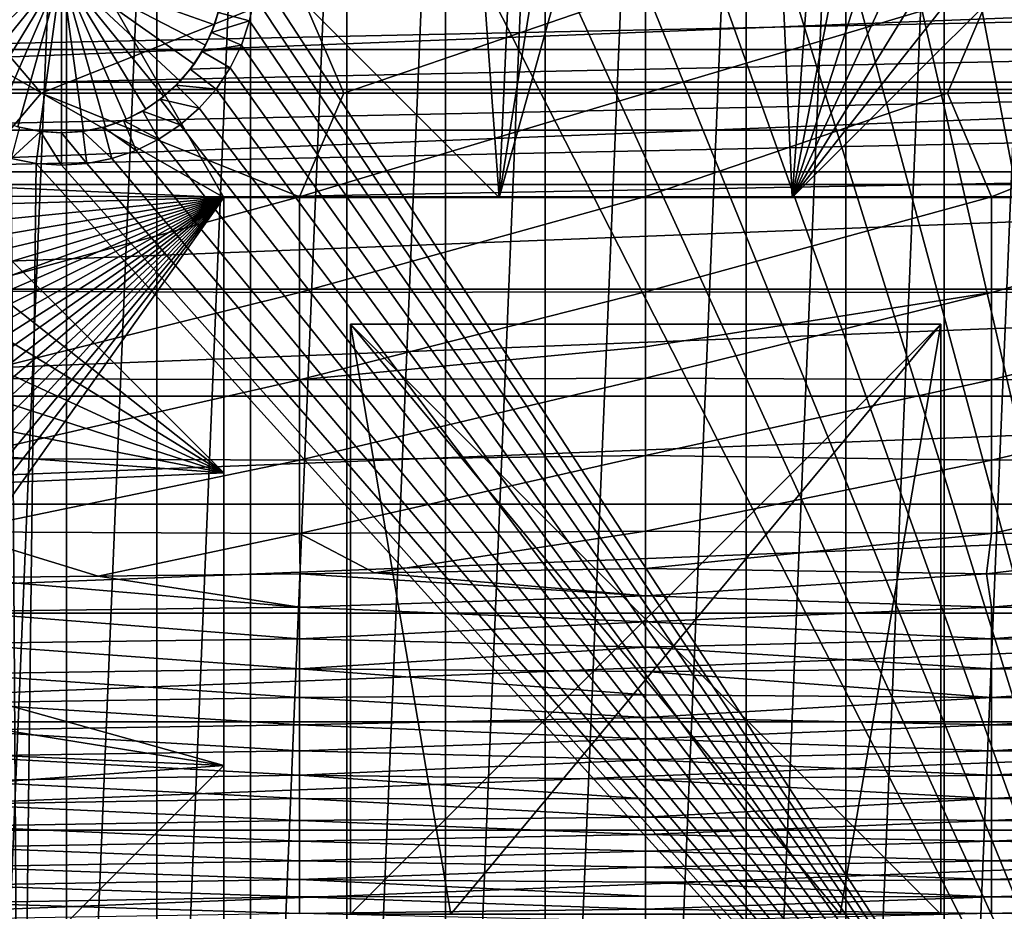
# Model space of a CAD drawing. Header units: metres. Extents: x -104 to 104, y -68 to 90.
# Tile 525 of 656: x -10 to 6, y 40 to 54. Entities that reach past the tile are written whole.
import ezdxf

# ---------------------------------------------------------------- set-up
doc = ezdxf.new("R2010")
doc.units = ezdxf.units.M
doc.layers.add('solid_FIT-BATH-153_SW0002', color=7, linetype='CONTINUOUS')

msp = doc.modelspace()

# ---------------------------------------------------------------- linework, layer by layer
at = {"layer": 'solid_FIT-BATH-153_SW0002'}
for points in [[(-2.257359, 50.785889, 69.796501), (-3.258736, 64.525162, 69.796501), (-1.635596, 64.720512, 69.796501)], [(-2.257359, 50.785889, 69.796501), (0, 64.785889, 69.796501), (1.635596, 64.720512, 69.796501)], [(-2.257359, 50.785889, 69.796501), (-1.635596, 64.720512, 69.796501), (0, 64.785889, 69.796501)], [(-2.257359, 50.785889, 69.796501), (1.635596, 64.720512, 69.796501), (2.257359, 50.785889, 69.796501)], [(2.257359, 50.785889, 69.796501), (1.635596, 64.720512, 69.796501), (3.258736, 64.525162, 69.796501)], [(-2.257359, 50.785889, 69.796501), (-12.21831, 60.746838, 69.796501), (-3.258736, 64.525162, 69.796501)], [(2.257359, 50.785889, 69.796501), (3.258736, 64.525162, 69.796501), (4.86164, 64.201035, 69.796501)], [(2.257359, 50.785889, 69.796501), (4.86164, 64.201035, 69.796501), (6.434303, 63.74995, 69.796501)], [(2.257359, 50.785889, 69.796501), (6.434303, 63.74995, 69.796501), (7.965962, 63.174828, 69.796501)], [(2.257359, 50.785889, 69.796501), (7.965962, 63.174828, 69.796501), (9.446235, 62.479736, 69.796501)], [(-1.54966, 62.971706, 37.479431), (-1.54966, 25.600069, 37.479431), (-3.085949, 25.791658, 37.479431)], [(-1.54966, 62.971706, 37.479431), (-3.085949, 25.791658, 37.479431), (-3.085949, 62.780117, 37.479431)], [(-1.54966, 25.600069, 37.479431), (0, 63.035889, 37.479431), (0, 25.535889, 37.479431)], [(-1.54966, 62.971706, 37.479431), (0, 63.035889, 37.479431), (-1.54966, 25.600069, 37.479431)], [(0, 25.535889, 37.479431), (0, 63.035889, 37.479431), (1.54966, 62.971706, 37.479431)], [(0, 25.535889, 37.479431), (1.54966, 62.971706, 37.479431), (1.54966, 25.600069, 37.479431)], [(1.54966, 25.600069, 37.479431), (1.54966, 62.971706, 37.479431), (3.085949, 62.780117, 37.479431)], [(-3.085949, 62.780117, 37.479431), (-3.085949, 25.791658, 37.479431), (-4.602447, 26.109547, 37.479431)], [(-3.085949, 62.780117, 37.479431), (-4.602447, 26.109547, 37.479431), (-4.602447, 62.462227, 37.479431)], [(1.54966, 25.600069, 37.479431), (3.085949, 62.780117, 37.479431), (3.085949, 25.791658, 37.479431)], [(3.085949, 25.791658, 37.479431), (3.085949, 62.780117, 37.479431), (4.602447, 62.462227, 37.479431)], [(-4.602447, 62.462227, 37.479431), (-4.602447, 26.109547, 37.479431), (-6.088531, 26.551981, 37.479431)], [(-4.602447, 62.462227, 37.479431), (-6.088531, 26.551981, 37.479431), (-6.088531, 62.019794, 37.479431)], [(2.257359, 50.785889, 69.796501), (9.446235, 62.479736, 69.796501), (10.866007, 61.669186, 69.796501)], [(3.085949, 25.791658, 37.479431), (4.602447, 62.462227, 37.479431), (4.602447, 26.109547, 37.479431)], [(4.602447, 26.109547, 37.479431), (4.602447, 62.462227, 37.479431), (6.088531, 62.019794, 37.479431)], [(-6.088531, 62.019794, 37.479431), (-6.088531, 26.551981, 37.479431), (-7.531875, 27.115261, 37.479431)], [(-6.088531, 62.019794, 37.479431), (-7.531875, 27.115261, 37.479431), (-7.531875, 61.456512, 37.479431)], [(4.602447, 26.109547, 37.479431), (6.088531, 62.019794, 37.479431), (6.088531, 26.551981, 37.479431)], [(2.257359, 50.785889, 69.796501), (10.866007, 61.669186, 69.796501), (12.21831, 60.746838, 69.796501)], [(-7.531875, 61.456512, 37.479431), (-7.531875, 27.115261, 37.479431), (-8.923593, 27.795582, 37.479431)], [(-7.531875, 61.456512, 37.479431), (-8.923593, 27.795582, 37.479431), (-8.923593, 60.776196, 37.479431)], [(-2.862983, 61.042995, -6.203498), (9.643651, 30.285889, -6.203498), (-1.43812, 61.224911, -6.203498)], [(-1.43812, 61.224911, -6.203498), (9.643651, 30.285889, -6.203498), (0, 61.285889, -6.203498)], [(0, 61.285889, -6.203498), (9.643651, 30.285889, -6.203498), (1.28216, 61.237415, -6.203498)], [(1.28216, 61.237415, -6.203498), (9.643651, 30.285889, -6.203498), (2.55339, 61.092987, -6.203498)], [(-4.268853, 60.741177, -6.203498), (9.643651, 30.285889, -6.203498), (-2.862983, 61.042995, -6.203498)], [(2.55339, 61.092987, -6.203498), (9.643651, 30.285889, -6.203498), (3.813032, 60.85273, -6.203498)], [(6.025814, 53.893448, -6.203498), (3.813032, 60.85273, -6.203498), (9.643651, 30.285889, -6.203498)], [(-6.5, 50.785889, 68.296501), (-16.460951, 56.5042, 68.296501), (-12.21831, 60.746838, 68.296501)], [(-2.257359, 50.785889, 69.796501), (-12.21831, 60.746838, 68.296501), (-12.21831, 60.746838, 69.796501)], [(-2.257359, 50.785889, 68.296501), (-12.21831, 60.746838, 68.296501), (-2.257359, 50.785889, 69.796501)], [(-6.5, 50.785889, 68.296501), (-12.21831, 60.746838, 68.296501), (-2.257359, 50.785889, 68.296501)], [(-8.923593, 60.776196, 37.479431), (-8.923593, 27.795582, 37.479431), (-10.255378, 28.589083, 37.479431)], [(-8.923593, 60.776196, 37.479431), (-10.255378, 28.589083, 37.479431), (-10.255378, 59.982693, 37.479431)], [(-5.645058, 60.321228, -6.203498), (9.643651, 30.285889, -6.203498), (-4.268853, 60.741177, -6.203498)], [(2.257359, 50.785889, 68.296501), (12.21831, 60.746838, 69.796501), (12.21831, 60.746838, 68.296501)], [(2.257359, 50.785889, 69.796501), (12.21831, 60.746838, 69.796501), (2.257359, 50.785889, 68.296501)], [(6.5, 50.785889, 68.296501), (2.257359, 50.785889, 68.296501), (12.21831, 60.746838, 68.296501)], [(-6, 54.285889, -6.203498), (9.643651, 30.285889, -6.203498), (-5.645058, 60.321228, -6.203498)], [(-6.5, 46.543247, 69.796501), (-17.383335, 55.151829, 69.796501), (-16.460951, 56.5042, 69.796501)], [(-6.5, 46.543247, 68.296501), (-16.460951, 56.5042, 69.796501), (-16.460951, 56.5042, 68.296501)], [(-6.5, 46.543247, 69.796501), (-16.460951, 56.5042, 69.796501), (-6.5, 46.543247, 68.296501)], [(-6.5, 50.785889, 68.296501), (-6.5, 46.543247, 68.296501), (-16.460951, 56.5042, 68.296501)], [(-6.5, 46.543247, 69.796501), (-18.193844, 53.732143, 69.796501), (-17.383335, 55.151829, 69.796501)], [(-9, 54.285889, -10.703499), (-11.447717, 53.777279, -10.484776), (-11.355669, 53.448734, -10.484776)], [(-9, 54.285889, -10.703499), (-11.355669, 53.448734, -10.484776), (-11.219744, 53.135784, -10.484776)], [(-9, 54.285889, -10.703499), (-11.219744, 53.135784, -10.484776), (-11.04247, 52.844254, -10.484776)], [(-9, 54.285889, -10.703499), (-11.04247, 52.844254, -10.484776), (-10.82715, 52.579571, -10.484776)], [(-9, 54.285889, -10.703499), (-10.82715, 52.579571, -10.484776), (-10.577791, 52.346668, -10.484776)], [(-9, 54.285889, -10.703499), (-10.577791, 52.346668, -10.484776), (-10.299036, 52.149887, -10.484776)], [(-9, 54.285889, -10.703499), (-10.299036, 52.149887, -10.484776), (-9.996077, 51.992893, -10.484776)], [(-9, 54.285889, -10.703499), (-9.996077, 51.992893, -10.484776), (-9.674552, 51.878613, -10.484776)], [(-9, 54.285889, -10.703499), (-9.674552, 51.878613, -10.484776), (-9.340452, 51.809177, -10.484776)], [(-9, 54.285889, -10.703499), (-9.340452, 51.809177, -10.484776), (-9, 51.785889, -10.484776)], [(-9, 54.285889, -10.703499), (-9, 51.785889, -10.484776), (-8.659548, 51.809177, -10.484776)], [(-9, 54.285889, -10.703499), (-8.659548, 51.809177, -10.484776), (-8.325448, 51.878613, -10.484776)], [(-9, 54.285889, -10.703499), (-8.325448, 51.878613, -10.484776), (-8.003923, 51.992893, -10.484776)], [(-9, 54.285889, -10.703499), (-8.003923, 51.992893, -10.484776), (-7.700963, 52.149887, -10.484776)], [(-9, 54.285889, -10.703499), (-7.700963, 52.149887, -10.484776), (-7.422209, 52.346668, -10.484776)], [(-9, 54.285889, -10.703499), (-7.422209, 52.346668, -10.484776), (-7.17285, 52.579571, -10.484776)], [(-9, 54.285889, -10.703499), (-7.17285, 52.579571, -10.484776), (-6.95753, 52.844254, -10.484776)], [(-9, 54.285889, -10.703499), (-6.95753, 52.844254, -10.484776), (-6.780257, 53.135784, -10.484776)], [(-9, 54.285889, -10.703499), (-6.780257, 53.135784, -10.484776), (-6.644331, 53.448734, -10.484776)], [(-9, 54.285889, -10.703499), (-6.644331, 53.448734, -10.484776), (-6.552284, 53.777279, -10.484776)], [(-6, 54.285889, -6.203498), (-6.025815, 53.89344, -6.203498), (9.643651, 30.285889, -6.203498)], [(-19.788519, 52.563187, 72.796501), (19.080275, 54.08606, 72.796501), (-19.080257, 54.086094, 72.796501)], [(-19.788519, 52.563187, 72.796501), (19.788528, 52.563168, 72.796501), (19.080275, 54.08606, 72.796501)], [(-9.312998, 52.393456, -22.425167), (-13.984926, 52.393456, -22.390419), (-10.665338, 53.981514, -22.416956)], [(-9.312998, 52.393456, -22.425167), (-10.665338, 53.981514, -22.416956), (-5.332669, 53.991154, -22.444254)], [(-4.651355, 52.393456, -22.445992), (-9.312998, 52.393456, -22.425167), (-5.332669, 53.991154, -22.444254)], [(-6.585186, 53.63884, -6.703498), (-6.102284, 53.509499, -6.203498), (-6.025815, 53.89344, -6.203498)], [(-6.025815, 53.89344, -6.203498), (-6.102284, 53.509499, -6.203498), (9.643651, 30.285889, -6.203498)], [(-4.651355, 52.393456, -22.445992), (-5.332669, 53.991154, -22.444254), (0, 53.992424, -22.453373)], [(0, 52.393456, -22.452927), (-4.651355, 52.393456, -22.445992), (0, 53.992424, -22.453373)], [(5.33267, 53.991154, -22.444254), (0, 52.393456, -22.452927), (0, 53.992424, -22.453373)], [(5.33267, 53.991154, -22.444254), (4.651358, 52.393456, -22.445993), (0, 52.393456, -22.452927)], [(5.33267, 53.991154, -22.444254), (9.313002, 52.393456, -22.425169), (4.651358, 52.393456, -22.445993)], [(5.33267, 53.991154, -22.444254), (10.66534, 53.981514, -22.416956), (9.313002, 52.393456, -22.425169)], [(-6.5, 46.543247, 69.796501), (-18.888876, 52.252007, 69.796501), (-18.193844, 53.732143, 69.796501)], [(-6.552284, 53.777279, -10.484776), (-6.644331, 53.448734, -10.484776), (-6.585186, 53.63884, -6.703498)], [(13.877343, 53.665737, 50.796501), (-13.877354, 53.665722, 50.796501), (-14.262958, 53.06813, 50.796501)], [(14.262948, 53.06815, 50.796501), (13.877343, 53.665737, 50.796501), (-14.262958, 53.06813, 50.796501)], [(-6.585186, 53.63884, -6.703498), (-6.690301, 53.329178, -6.703498), (-6.102284, 53.509499, -6.203498)], [(-6.644331, 53.448734, -10.484776), (-6.690301, 53.329178, -6.703498), (-6.585186, 53.63884, -6.703498)], [(-6.644331, 53.448734, -10.484776), (-6.780257, 53.135784, -10.484776), (-6.690301, 53.329178, -6.703498)], [(-6.690301, 53.329178, -6.703498), (-6.228316, 53.137989, -6.203498), (-6.102284, 53.509499, -6.203498)], [(-6.102284, 53.509499, -6.203498), (-6.228316, 53.137989, -6.203498), (9.643651, 30.285889, -6.203498)], [(-6.690301, 53.329178, -6.703498), (-6.834937, 53.035889, -6.703498), (-6.228316, 53.137989, -6.203498)], [(-6.780257, 53.135784, -10.484776), (-6.834937, 53.035889, -6.703498), (-6.690301, 53.329178, -6.703498)], [(-6.780257, 53.135784, -10.484776), (-6.95753, 52.844254, -10.484776), (-6.834937, 53.035889, -6.703498)], [(-6.834937, 53.035889, -6.703498), (-6.40215, 52.785545, -6.203498), (-6.228316, 53.137989, -6.203498)], [(-6.228316, 53.137989, -6.203498), (-6.40215, 52.785545, -6.203498), (9.643651, 30.285889, -6.203498)], [(14.262948, 53.06815, 50.796501), (-14.262958, 53.06813, 50.796501), (-14.623185, 52.454342, 50.796501)], [(14.623175, 52.454361, 50.796501), (14.262948, 53.06815, 50.796501), (-14.623185, 52.454342, 50.796501)], [(-6.834937, 53.035889, -6.703498), (-7.016617, 52.763985, -6.703498), (-6.40215, 52.785545, -6.203498)], [(-6.95753, 52.844254, -10.484776), (-7.016617, 52.763985, -6.703498), (-6.834937, 53.035889, -6.703498)], [(-6.95753, 52.844254, -10.484776), (-7.17285, 52.579571, -10.484776), (-7.016617, 52.763985, -6.703498)], [(-7.016617, 52.763985, -6.703498), (-7.232233, 52.51812, -6.703498), (-6.620113, 52.459511, -6.203498)], [(-7.17285, 52.579571, -10.484776), (-7.232233, 52.51812, -6.703498), (-7.016617, 52.763985, -6.703498)], [(-7.016617, 52.763985, -6.703498), (-6.620113, 52.459511, -6.203498), (-6.40215, 52.785545, -6.203498)], [(-6.40215, 52.785545, -6.203498), (-6.620113, 52.459511, -6.203498), (9.643651, 30.285889, -6.203498)], [(-20.37569, 50.989109, 72.796501), (19.788528, 52.563168, 72.796501), (-19.788519, 52.563187, 72.796501)], [(-20.37569, 50.989109, 72.796501), (20.375694, 50.989101, 72.796501), (19.788528, 52.563168, 72.796501)], [(-7.232233, 52.51812, -6.703498), (-7.478096, 52.302505, -6.703498), (-6.878578, 52.164734, -6.203498)], [(-7.422209, 52.346668, -10.484776), (-7.478096, 52.302505, -6.703498), (-7.232233, 52.51812, -6.703498)], [(-7.17285, 52.579571, -10.484776), (-7.422209, 52.346668, -10.484776), (-7.232233, 52.51812, -6.703498)], [(-7.232233, 52.51812, -6.703498), (-6.878578, 52.164734, -6.203498), (-6.620113, 52.459511, -6.203498)], [(14.623175, 52.454361, 50.796501), (-14.623185, 52.454342, 50.796501), (-14.956303, 51.827168, 50.796501)], [(14.956291, 51.82719, 50.796501), (14.623175, 52.454361, 50.796501), (-14.956303, 51.827168, 50.796501)], [(-10.665391, 50.805424, -22.416958), (-13.984926, 52.393456, -22.390419), (-9.312998, 52.393456, -22.425167)], [(-5.332698, 50.795784, -22.444256), (-10.665391, 50.805424, -22.416958), (-9.312998, 52.393456, -22.425167)], [(-5.332698, 50.795784, -22.444256), (-9.312998, 52.393456, -22.425167), (-4.651355, 52.393456, -22.445992)], [(-6.620113, 52.459511, -6.203498), (-6.878578, 52.164734, -6.203498), (9.643651, 30.285889, -6.203498)], [(-5.332698, 50.795784, -22.444256), (-4.651355, 52.393456, -22.445992), (0, 52.393456, -22.452927)], [(0, 50.803585, -22.453371), (-5.332698, 50.795784, -22.444256), (0, 52.393456, -22.452927)], [(4.651358, 52.393456, -22.445993), (0, 50.803585, -22.453371), (0, 52.393456, -22.452927)], [(4.651358, 52.393456, -22.445993), (5.332699, 50.795784, -22.444256), (0, 50.803585, -22.453371)], [(4.651358, 52.393456, -22.445993), (9.313002, 52.393456, -22.425169), (5.332699, 50.795784, -22.444256)], [(9.313002, 52.393456, -22.425169), (10.665392, 50.805424, -22.416958), (5.332699, 50.795784, -22.444256)], [(-6.5, 46.543247, 69.796501), (-19.463993, 50.720406, 69.796501), (-18.888876, 52.252007, 69.796501)], [(-7.478096, 52.302505, -6.703498), (-7.75, 52.120823, -6.703498), (-7.173885, 51.905701, -6.203498)], [(-7.700963, 52.149887, -10.484776), (-7.75, 52.120823, -6.703498), (-7.478096, 52.302505, -6.703498)], [(-7.422209, 52.346668, -10.484776), (-7.700963, 52.149887, -10.484776), (-7.478096, 52.302505, -6.703498)], [(-7.478096, 52.302505, -6.703498), (-7.173885, 51.905701, -6.203498), (-6.878578, 52.164734, -6.203498)], [(-7.75, 52.120823, -6.703498), (-8.043291, 51.976189, -6.703498), (-7.500308, 51.68771, -6.203498)], [(-8.003923, 51.992893, -10.484776), (-8.043291, 51.976189, -6.703498), (-7.75, 52.120823, -6.703498)], [(-7.700963, 52.149887, -10.484776), (-8.003923, 51.992893, -10.484776), (-7.75, 52.120823, -6.703498)], [(-7.75, 52.120823, -6.703498), (-7.500308, 51.68771, -6.203498), (-7.173885, 51.905701, -6.203498)], [(-6.878578, 52.164734, -6.203498), (-7.173885, 51.905701, -6.203498), (9.643651, 30.285889, -6.203498)], [(-8.043291, 51.976189, -6.703498), (-8.352952, 51.871075, -6.703498), (-7.851867, 51.514362, -6.203498)], [(-8.325448, 51.878613, -10.484776), (-8.352952, 51.871075, -6.703498), (-8.043291, 51.976189, -6.703498)], [(-8.003923, 51.992893, -10.484776), (-8.325448, 51.878613, -10.484776), (-8.043291, 51.976189, -6.703498)], [(-8.043291, 51.976189, -6.703498), (-7.851867, 51.514362, -6.203498), (-7.500308, 51.68771, -6.203498)], [(-7.173885, 51.905701, -6.203498), (-7.500308, 51.68771, -6.203498), (9.643651, 30.285889, -6.203498)], [(14.956291, 51.82719, 50.796501), (-14.956303, 51.827168, 50.796501), (-15.26298, 51.185249, 50.796501)], [(15.262969, 51.185272, 50.796501), (14.956291, 51.82719, 50.796501), (-15.26298, 51.185249, 50.796501)], [(-9.326316, 51.807278, -6.703498), (-9.647048, 51.871075, -6.703498), (-9.776611, 51.388161, -6.203498)], [(-9.326316, 51.807278, -6.703498), (-9.776611, 51.388161, -6.203498), (-9.391253, 51.311546, -6.203498)], [(-9.340452, 51.809177, -10.484776), (-9.674552, 51.878613, -10.484776), (-9.647048, 51.871075, -6.703498)], [(-9.340452, 51.809177, -10.484776), (-9.647048, 51.871075, -6.703498), (-9.326316, 51.807278, -6.703498)], [(-9.326316, 51.807278, -6.703498), (-9.391253, 51.311546, -6.203498), (-9.000002, 51.285969, -6.203498)], [(-9.340452, 51.809177, -10.484776), (-9.326316, 51.807278, -6.703498), (-9, 51.785889, -6.703498)], [(-9, 51.785889, -10.484776), (-9.340452, 51.809177, -10.484776), (-9, 51.785889, -6.703498)], [(-9, 51.785889, -6.703498), (-9.326316, 51.807278, -6.703498), (-9.000002, 51.285969, -6.203498)], [(-9, 51.785889, -6.703498), (-9.000002, 51.285969, -6.203498), (-8.608751, 51.311546, -6.203498)], [(-8.659548, 51.809177, -10.484776), (-9, 51.785889, -10.484776), (-8.673684, 51.807278, -6.703498)], [(-8.673684, 51.807278, -6.703498), (-9, 51.785889, -6.703498), (-8.608751, 51.311546, -6.203498)], [(-9, 51.785889, -10.484776), (-9, 51.785889, -6.703498), (-8.673684, 51.807278, -6.703498)], [(-8.352952, 51.871075, -6.703498), (-8.673684, 51.807278, -6.703498), (-8.223395, 51.388157, -6.203498)], [(-8.659548, 51.809177, -10.484776), (-8.673684, 51.807278, -6.703498), (-8.352952, 51.871075, -6.703498)], [(-8.673684, 51.807278, -6.703498), (-8.608751, 51.311546, -6.203498), (-8.223395, 51.388157, -6.203498)], [(-8.325448, 51.878613, -10.484776), (-8.659548, 51.809177, -10.484776), (-8.352952, 51.871075, -6.703498)], [(-8.352952, 51.871075, -6.703498), (-8.223395, 51.388157, -6.203498), (-7.851867, 51.514362, -6.203498)], [(-10.499705, 51.687717, -6.203498), (-10.793385, 31.151903, -6.203498), (-9.643651, 30.285889, -6.203498)], [(-10.148143, 51.514366, -6.203498), (-10.499705, 51.687717, -6.203498), (-9.643651, 30.285889, -6.203498)], [(-7.500308, 51.68771, -6.203498), (-7.851867, 51.514362, -6.203498), (9.643651, 30.285889, -6.203498)], [(-9.776611, 51.388161, -6.203498), (-10.148143, 51.514366, -6.203498), (-9.643651, 30.285889, -6.203498)], [(-7.851867, 51.514362, -6.203498), (-8.223395, 51.388157, -6.203498), (9.643651, 30.285889, -6.203498)], [(-9.391253, 51.311546, -6.203498), (-9.776611, 51.388161, -6.203498), (-9.643651, 30.285889, -6.203498)], [(-9.391253, 51.311546, -6.203498), (-9.643651, 30.285889, -6.203498), (9.643651, 30.285889, -6.203498)], [(-9.000002, 51.285969, -6.203498), (-9.391253, 51.311546, -6.203498), (9.643651, 30.285889, -6.203498)], [(-8.608751, 51.311546, -6.203498), (-9.000002, 51.285969, -6.203498), (9.643651, 30.285889, -6.203498)], [(-8.223395, 51.388157, -6.203498), (-8.608751, 51.311546, -6.203498), (9.643651, 30.285889, -6.203498)], [(-6.5, 50.785889, 50.796501), (-15.26298, 51.185249, 50.796501), (-15.542272, 50.530842, 50.796501)], [(-6.5, 50.785889, 50.796501), (15.262969, 51.185272, 50.796501), (-15.26298, 51.185249, 50.796501)], [(-6.5, 50.785889, 50.796501), (6.5, 50.785889, 50.796501), (15.262969, 51.185272, 50.796501)], [(-20.838043, 49.372837, 72.796501), (20.375694, 50.989101, 72.796501), (-20.37569, 50.989109, 72.796501)], [(-20.838043, 49.372837, 72.796501), (20.838045, 49.372837, 72.796501), (20.375694, 50.989101, 72.796501)], [(-6.5, 46.543247, 69.796501), (-19.915155, 49.147484, 69.796501), (-19.463993, 50.720406, 69.796501)], [(-6.5, 50.785889, 50.796501), (-16.734707, 44.9986, 50.796501), (-16.749968, 44.285889, 50.796501)], [(-6.5, 50.785889, 50.796501), (-16.749968, 44.285889, 50.796501), (-16.734707, 43.573174, 50.796501)], [(-6.5, 50.785889, 50.796501), (-16.689507, 45.707691, 50.796501), (-16.734707, 44.9986, 50.796501)], [(-6.5, 50.785889, 50.796501), (-16.734707, 43.573174, 50.796501), (-16.689507, 42.864082, 50.796501)], [(-6.5, 50.785889, 50.796501), (-16.614359, 46.4132, 50.796501), (-16.689507, 45.707691, 50.796501)], [(-6.5, 50.785889, 50.796501), (-16.689507, 42.864082, 50.796501), (-16.614359, 42.158569, 50.796501)], [(-6.5, 50.785889, 50.796501), (-16.509024, 47.11644, 50.796501), (-16.614359, 46.4132, 50.796501)], [(-6.5, 50.785889, 50.796501), (-16.614359, 42.158569, 50.796501), (-16.509022, 41.45533, 50.796501)], [(-6.5, 50.785889, 50.796501), (-16.373892, 47.815277, 50.796501), (-16.509024, 47.11644, 50.796501)], [(-6.5, 50.785889, 50.796501), (-16.509022, 41.45533, 50.796501), (-16.37389, 40.756489, 50.796501)], [(-6.5, 50.785889, 50.796501), (-16.209587, 48.506241, 50.796501), (-16.373892, 47.815277, 50.796501)], [(-6.5, 50.785889, 50.796501), (-16.37389, 40.756489, 50.796501), (-16.209583, 40.065521, 50.796501)], [(-6.5, 50.785889, 50.796501), (-16.015722, 49.190624, 50.796501), (-16.209587, 48.506241, 50.796501)], [(-6.5, 50.785889, 50.796501), (-16.209583, 40.065521, 50.796501), (-16.015715, 39.38113, 50.796501)], [(-6.5, 50.785889, 50.796501), (-15.792992, 49.866467, 50.796501), (-16.015722, 49.190624, 50.796501)], [(-6.5, 50.785889, 50.796501), (-16.015715, 39.38113, 50.796501), (-15.792983, 38.705284, 50.796501)], [(-6.5, 50.785889, 50.796501), (-15.542272, 50.530842, 50.796501), (-15.792992, 49.866467, 50.796501)], [(-6.5, 50.785889, 50.796501), (-15.792983, 38.705284, 50.796501), (-15.542261, 38.040905, 50.796501)], [(-6.5, 37.785889, 50.796501), (-6.5, 50.785889, 50.796501), (-15.542261, 38.040905, 50.796501)], [(-10.665391, 49.341537, -22.417046), (-10.665391, 50.805424, -22.416958), (-5.332698, 50.795784, -22.444256)], [(-10.665391, 49.341537, -22.417046), (-5.332698, 50.795784, -22.444256), (-5.332698, 49.324795, -22.444441)], [(-6.5, 50.785889, 68.296501), (6.5, 50.785889, 50.796501), (-6.5, 50.785889, 50.796501)], [(-6.5, 50.785889, 68.296501), (-2.257359, 50.785889, 68.296501), (6.5, 50.785889, 50.796501)], [(-6.5, 37.785889, 68.296501), (-6.5, 50.785889, 50.796501), (-6.5, 37.785889, 50.796501)], [(-6.5, 50.785889, 68.296501), (-6.5, 50.785889, 50.796501), (-6.5, 46.543247, 68.296501)], [(-6.5, 42.02853, 68.296501), (-6.5, 46.543247, 68.296501), (-6.5, 50.785889, 50.796501)], [(-6.5, 42.02853, 68.296501), (-6.5, 50.785889, 50.796501), (-6.5, 37.785889, 68.296501)], [(-5.332698, 49.324795, -22.444441), (-5.332698, 50.795784, -22.444256), (0, 50.803585, -22.453371)], [(-5.332698, 49.324795, -22.444441), (0, 50.803585, -22.453371), (0, 49.331928, -22.453596)], [(-2.257359, 50.785889, 68.296501), (2.257359, 50.785889, 68.296501), (6.5, 50.785889, 50.796501)], [(-2.257359, 50.785889, 69.796501), (2.257359, 50.785889, 69.796501), (2.257359, 50.785889, 68.296501)], [(-2.257359, 50.785889, 68.296501), (-2.257359, 50.785889, 69.796501), (2.257359, 50.785889, 68.296501)], [(5.332699, 50.795784, -22.444256), (0, 49.331928, -22.453596), (0, 50.803585, -22.453371)], [(5.332699, 50.795784, -22.444256), (5.332699, 49.324795, -22.444441), (0, 49.331928, -22.453596)], [(6.5, 50.785889, 68.296501), (6.5, 50.785889, 50.796501), (2.257359, 50.785889, 68.296501)], [(10.665392, 50.805424, -22.416958), (10.665392, 49.341537, -22.417046), (5.332699, 49.324795, -22.444441)], [(5.332699, 50.795784, -22.444256), (10.665392, 50.805424, -22.416958), (5.332699, 49.324795, -22.444441)], [(-21.17215, 47.726681, 72.796501), (21.17215, 47.726681, 72.796501), (20.838045, 49.372837, 72.796501)], [(-21.17215, 47.726681, 72.796501), (20.838045, 49.372837, 72.796501), (-20.838043, 49.372837, 72.796501)], [(-10.665391, 49.341537, -22.417046), (-5.332698, 49.324795, -22.444441), (-10.665391, 47.996498, -22.415031)], [(-5.332698, 49.324795, -22.444441), (-5.332698, 47.974838, -22.442659), (-10.665391, 47.996498, -22.415031)], [(0, 49.331928, -22.453596), (0, 48.484184, -22.452896), (-5.332698, 47.974838, -22.442659)], [(-5.332698, 49.324795, -22.444441), (0, 49.331928, -22.453596), (-5.332698, 47.974838, -22.442659)], [(5.332699, 49.324795, -22.444441), (0, 48.484184, -22.452896), (0, 49.331928, -22.453596)], [(5.332699, 49.324795, -22.444441), (0, 48.002068, -22.451977), (0, 48.484184, -22.452896)], [(5.332699, 49.324795, -22.444441), (5.332699, 47.974838, -22.442659), (0, 48.002068, -22.451977)], [(10.665392, 49.341537, -22.417046), (10.665392, 47.996498, -22.415031), (5.332699, 47.974838, -22.442659)], [(5.332699, 49.324795, -22.444441), (10.665392, 49.341537, -22.417046), (5.332699, 47.974838, -22.442659)], [(-6.5, 46.543247, 69.796501), (-20.239317, 47.544315, 69.796501), (-19.915155, 49.147484, 69.796501)], [(4.55, 48.835888, 50.796501), (-4.55, 39.735889, 50.796501), (-3, 39.735889, 50.796501)], [(-4.55, 48.835888, 69.796501), (-4.55, 39.735889, 69.796501), (-4.55, 39.735889, 50.796501)], [(-4.55, 48.835888, 50.796501), (-4.55, 48.835888, 69.796501), (-4.55, 39.735889, 50.796501)], [(-4.55, 48.835888, 50.796501), (-4.55, 39.735889, 50.796501), (4.55, 48.835888, 50.796501)], [(-4.55, 48.835888, 69.796501), (-3, 39.735889, 69.796501), (-4.55, 39.735889, 69.796501)], [(-4.55, 48.835888, 69.796501), (3, 39.735889, 69.796501), (-3, 39.735889, 69.796501)], [(-4.55, 48.835888, 69.796501), (4.55, 39.735889, 69.796501), (3, 39.735889, 69.796501)], [(-4.55, 48.835888, 69.796501), (4.55, 48.835888, 69.796501), (4.55, 39.735889, 69.796501)], [(-4.55, 48.835888, 50.796501), (4.55, 48.835888, 69.796501), (-4.55, 48.835888, 69.796501)], [(-4.55, 48.835888, 50.796501), (4.55, 48.835888, 50.796501), (4.55, 48.835888, 69.796501)], [(4.55, 48.835888, 50.796501), (-3, 39.735889, 50.796501), (3, 39.735889, 50.796501)], [(4.55, 39.735889, 50.796501), (4.55, 48.835888, 50.796501), (3, 39.735889, 50.796501)], [(4.55, 48.835888, 50.796501), (4.55, 39.735889, 69.796501), (4.55, 48.835888, 69.796501)], [(4.55, 39.735889, 50.796501), (4.55, 39.735889, 69.796501), (4.55, 48.835888, 50.796501)], [(0, 48.484184, -22.452896), (0, 48.002068, -22.451977), (-5.332698, 47.974838, -22.442659)], [(-10.665391, 47.996498, -22.415031), (-5.332698, 47.974838, -22.442659), (-10.665391, 46.763351, -22.409149)], [(-5.332698, 47.974838, -22.442659), (-5.332698, 46.738613, -22.437204), (-10.665391, 46.763351, -22.409149)], [(0, 48.002068, -22.451977), (0, 46.809242, -22.447086), (-5.332698, 46.738613, -22.437204)], [(-5.332698, 47.974838, -22.442659), (0, 48.002068, -22.451977), (-5.332698, 46.738613, -22.437204)], [(5.332699, 47.974838, -22.442659), (0, 46.809242, -22.447086), (0, 48.002068, -22.451977)], [(5.332699, 47.974838, -22.442659), (5.332699, 46.738613, -22.437204), (0, 46.809242, -22.447086)], [(10.665392, 47.996498, -22.415031), (10.665392, 46.763351, -22.409149), (5.332699, 46.738613, -22.437204)], [(5.332699, 47.974838, -22.442659), (10.665392, 47.996498, -22.415031), (5.332699, 46.738613, -22.437204)], [(-21.37652, 46.059444, 72.796501), (21.37652, 46.059441, 72.796501), (21.17215, 47.726681, 72.796501)], [(-21.37652, 46.059444, 72.796501), (21.17215, 47.726681, 72.796501), (-21.17215, 47.726681, 72.796501)], [(-6.5, 46.543247, 69.796501), (-20.43469, 45.920563, 69.796501), (-20.239317, 47.544315, 69.796501)], [(-10.665391, 46.763351, -22.409149), (-5.332698, 46.738613, -22.437204), (-10.665391, 45.635166, -22.397551)], [(-5.332698, 46.738613, -22.437204), (-5.332698, 45.608837, -22.426287), (-10.665391, 45.635166, -22.397551)], [(0, 46.809242, -22.447086), (0, 45.641308, -22.436447), (-5.332698, 45.608837, -22.426287)], [(-5.332698, 46.738613, -22.437204), (0, 46.809242, -22.447086), (-5.332698, 45.608837, -22.426287)], [(5.332699, 46.738613, -22.437204), (0, 45.641308, -22.436447), (0, 46.809242, -22.447086)], [(5.332699, 46.738613, -22.437204), (5.332699, 45.608837, -22.426287), (0, 45.641308, -22.436447)], [(10.665392, 46.763351, -22.409149), (10.665392, 45.635166, -22.397551), (5.332699, 45.608837, -22.426287)], [(5.332699, 46.738613, -22.437204), (10.665392, 46.763351, -22.409149), (5.332699, 45.608837, -22.426287)], [(-6.5, 46.543247, 69.796501), (-6.5, 42.02853, 69.796501), (-20.43469, 45.920563, 69.796501)], [(-6.5, 42.02853, 69.796501), (-6.5, 46.543247, 68.296501), (-6.5, 42.02853, 68.296501)], [(-6.5, 46.543247, 69.796501), (-6.5, 46.543247, 68.296501), (-6.5, 42.02853, 69.796501)], [(-21.449781, 44.379948, 72.796501), (21.37652, 46.059441, 72.796501), (-21.37652, 46.059444, 72.796501)], [(-21.449781, 44.379948, 72.796501), (21.449781, 44.37994, 72.796501), (21.37652, 46.059441, 72.796501)], [(-6.5, 42.02853, 69.796501), (-20.5, 44.285889, 69.796501), (-20.43469, 45.920563, 69.796501)], [(-10.665391, 45.635166, -22.397551), (-8.433723, 44.946686, -22.400126), (-10.661772, 44.921768, -22.384672)], [(-10.665391, 45.635166, -22.397551), (-5.332698, 45.608837, -22.426287), (-8.433723, 44.946686, -22.400126)], [(-5.332698, 45.608837, -22.426287), (-5.32553, 44.986275, -22.415943), (-8.433723, 44.946686, -22.400126)], [(-5.332698, 45.608837, -22.426287), (0, 45.641308, -22.436447), (-4.179866, 45.002342, -22.420084)], [(-5.332698, 45.608837, -22.426287), (-4.179866, 45.002342, -22.420084), (-5.32553, 44.986275, -22.415943)], [(0, 45.641308, -22.436447), (0, 45.068016, -22.427483), (-4.179866, 45.002342, -22.420084)], [(5.332699, 45.608837, -22.426287), (0, 45.068016, -22.427483), (0, 45.641308, -22.436447)], [(5.332699, 45.608837, -22.426287), (5.251843, 44.987289, -22.416193), (0, 45.068016, -22.427483)], [(10.665392, 45.635166, -22.397551), (10.6254, 44.922157, -22.384912), (5.251843, 44.987289, -22.416193)], [(5.332699, 45.608837, -22.426287), (10.665392, 45.635166, -22.397551), (5.251843, 44.987289, -22.416193)], [(0, 44.647507, -22.418358), (-4.179866, 45.002342, -22.420084), (0, 45.068016, -22.427483)], [(5.251843, 44.987289, -22.416193), (0, 44.647507, -22.418358), (0, 45.068016, -22.427483)], [(-5.332838, 44.472355, -22.403524), (-10.671009, 44.403549, -22.370764), (-10.661772, 44.921768, -22.384672)], [(-5.332838, 44.472355, -22.403524), (-10.661772, 44.921768, -22.384672), (-8.433723, 44.946686, -22.400126)], [(-5.332838, 44.472355, -22.403524), (-8.433723, 44.946686, -22.400126), (-5.32553, 44.986275, -22.415943)], [(0, 44.647507, -22.418358), (-5.332838, 44.472355, -22.403524), (-5.32553, 44.986275, -22.415943)], [(0, 44.647507, -22.418358), (-5.32553, 44.986275, -22.415943), (-4.179866, 45.002342, -22.420084)], [(5.332838, 44.471981, -22.403515), (0, 44.647507, -22.418358), (5.251843, 44.987289, -22.416193)], [(5.332838, 44.471981, -22.403515), (5.251843, 44.987289, -22.416193), (10.6254, 44.922157, -22.384912)], [(5.332838, 44.471981, -22.403515), (10.6254, 44.922157, -22.384912), (10.671009, 44.403275, -22.370756)], [(0, 44.647507, -22.418358), (0, 44.242638, -22.406937), (-5.332838, 44.472355, -22.403524)], [(5.332838, 44.471981, -22.403515), (0, 44.242638, -22.406937), (0, 44.647507, -22.418358)], [(-5.332838, 44.472355, -22.403524), (-5.332838, 43.983299, -22.387341), (-10.671009, 44.403549, -22.370764)], [(0, 44.242638, -22.406937), (-5.332838, 43.983299, -22.387341), (-5.332838, 44.472355, -22.403524)], [(5.332838, 43.983067, -22.387331), (0, 44.242638, -22.406937), (5.332838, 44.471981, -22.403515)], [(5.332838, 43.983067, -22.387331), (5.332838, 44.471981, -22.403515), (10.671009, 44.403275, -22.370756)], [(-21.391287, 42.700951, 72.796501), (21.449781, 44.37994, 72.796501), (-21.449781, 44.379948, 72.796501)], [(-21.391287, 42.700951, 72.796501), (21.391285, 42.700928, 72.796501), (21.449781, 44.37994, 72.796501)], [(-5.332838, 43.983299, -22.387341), (-10.671009, 43.910648, -22.35277), (-10.671009, 44.403549, -22.370764)], [(5.332838, 43.983067, -22.387331), (10.671009, 44.403275, -22.370756), (10.671009, 43.910355, -22.352757)], [(-6.5, 42.02853, 69.796501), (-20.43469, 42.651215, 69.796501), (-20.5, 44.285889, 69.796501)], [(0, 44.242638, -22.406937), (0, 43.853062, -22.39278), (-5.332838, 43.983299, -22.387341)], [(5.332838, 43.983067, -22.387331), (0, 43.853062, -22.39278), (0, 44.242638, -22.406937)], [(-5.332838, 43.983299, -22.387341), (-5.332838, 43.518139, -22.366602), (-10.671009, 43.910648, -22.35277)], [(-5.332838, 43.518139, -22.366602), (-10.671009, 43.44207, -22.329821), (-10.671009, 43.910648, -22.35277)], [(0, 43.853062, -22.39278), (-5.332838, 43.518139, -22.366602), (-5.332838, 43.983299, -22.387341)], [(0, 43.853062, -22.39278), (0, 43.478569, -22.375502), (-5.332838, 43.518139, -22.366602)], [(5.332838, 43.518028, -22.366596), (0, 43.853062, -22.39278), (5.332838, 43.983067, -22.387331)], [(5.332838, 43.518028, -22.366596), (0, 43.478569, -22.375502), (0, 43.853062, -22.39278)], [(5.332838, 43.518028, -22.366596), (5.332838, 43.983067, -22.387331), (10.671009, 43.910355, -22.352757)], [(5.332838, 43.518028, -22.366596), (10.671009, 43.910355, -22.352757), (10.671009, 43.441757, -22.329803)], [(-5.332838, 43.518139, -22.366602), (-5.332838, 43.076035, -22.340591), (-10.671009, 43.44207, -22.329821)], [(-5.332838, 43.076035, -22.340591), (-10.671009, 42.996964, -22.301167), (-10.671009, 43.44207, -22.329821)], [(0, 43.118633, -22.354692), (-5.332838, 43.076035, -22.340591), (-5.332838, 43.518139, -22.366602)], [(0, 43.478569, -22.375502), (0, 43.118633, -22.354692), (-5.332838, 43.518139, -22.366602)], [(5.332838, 43.076038, -22.340591), (0, 43.478569, -22.375502), (5.332838, 43.518028, -22.366596)], [(5.332838, 43.076038, -22.340591), (0, 43.118633, -22.354692), (0, 43.478569, -22.375502)], [(5.332838, 43.076038, -22.340591), (5.332838, 43.518028, -22.366596), (10.671009, 43.441757, -22.329803)], [(5.332838, 43.076038, -22.340591), (10.671009, 43.441757, -22.329803), (10.671009, 42.996635, -22.301142)], [(0, 43.118633, -22.354692), (0, 42.772457, -22.329914), (-5.332838, 43.076035, -22.340591)], [(5.332838, 43.076038, -22.340591), (0, 42.772457, -22.329914), (0, 43.118633, -22.354692)], [(-5.332838, 43.076035, -22.340591), (-5.332838, 42.656162, -22.308598), (-10.671009, 42.996964, -22.301167)], [(-5.332838, 42.656162, -22.308598), (-10.671009, 42.57449, -22.266052), (-10.671009, 42.996964, -22.301167)], [(0, 42.772457, -22.329914), (-5.332838, 42.656162, -22.308598), (-5.332838, 43.076035, -22.340591)], [(5.332838, 42.656265, -22.308607), (0, 42.772457, -22.329914), (5.332838, 43.076038, -22.340591)], [(5.332838, 42.656265, -22.308607), (5.332838, 43.076038, -22.340591), (10.671009, 42.996635, -22.301142)], [(5.332838, 42.656265, -22.308607), (10.671009, 42.996635, -22.301142), (10.671009, 42.574154, -22.26602)], [(-21.201733, 41.03215, 72.796501), (21.391285, 42.700928, 72.796501), (-21.391287, 42.700951, 72.796501)], [(-21.201733, 41.03215, 72.796501), (21.201727, 41.032112, 72.796501), (21.391285, 42.700928, 72.796501)], [(-6.5, 42.02853, 69.796501), (-20.239317, 41.027462, 69.796501), (-20.43469, 42.651215, 69.796501)], [(-5.332838, 42.656162, -22.308598), (-5.332838, 42.25769, -22.269905), (-10.671009, 42.57449, -22.266052)], [(0, 42.772457, -22.329914), (0, 42.439644, -22.300732), (-5.332838, 42.656162, -22.308598)], [(0, 42.439644, -22.300732), (-5.332838, 42.25769, -22.269905), (-5.332838, 42.656162, -22.308598)], [(5.332838, 42.656265, -22.308607), (0, 42.439644, -22.300732), (0, 42.772457, -22.329914)], [(5.332838, 42.257885, -22.269926), (0, 42.439644, -22.300732), (5.332838, 42.656265, -22.308607)], [(5.332838, 42.257885, -22.269926), (5.332838, 42.656265, -22.308607), (10.671009, 42.574154, -22.26602)], [(-5.332838, 42.25769, -22.269905), (-10.671009, 42.173809, -22.223724), (-10.671009, 42.57449, -22.266052)], [(5.332838, 42.257885, -22.269926), (10.671009, 42.574154, -22.26602), (10.671009, 42.173458, -22.223682)], [(0, 42.439644, -22.300732), (0, 42.119949, -22.26672), (-5.332838, 42.25769, -22.269905)], [(5.332838, 42.257885, -22.269926), (0, 42.119949, -22.26672), (0, 42.439644, -22.300732)], [(-5.332838, 42.25769, -22.269905), (-5.332838, 41.879787, -22.223799), (-10.671009, 42.173809, -22.223724)], [(0, 42.119949, -22.26672), (-5.332838, 41.879787, -22.223799), (-5.332838, 42.25769, -22.269905)], [(5.332838, 41.880066, -22.223837), (0, 42.119949, -22.26672), (5.332838, 42.257885, -22.269926)], [(5.332838, 41.880066, -22.223837), (5.332838, 42.257885, -22.269926), (10.671009, 42.173458, -22.223682)], [(-5.332838, 41.879787, -22.223799), (-10.671009, 41.794071, -22.173426), (-10.671009, 42.173809, -22.223724)], [(0, 42.119949, -22.26672), (0, 41.812916, -22.227415), (-5.332838, 41.879787, -22.223799)], [(5.332838, 41.880066, -22.223837), (0, 41.812916, -22.227415), (0, 42.119949, -22.26672)], [(5.332838, 41.880066, -22.223837), (10.671009, 42.173458, -22.223682), (10.671009, 41.793713, -22.173374)], [(-6.5, 42.02853, 69.796501), (-16.460951, 32.067577, 69.796501), (-20.239317, 41.027462, 69.796501)], [(-6.5, 42.02853, 69.796501), (-16.460951, 32.067577, 68.296501), (-16.460951, 32.067577, 69.796501)], [(-6.5, 42.02853, 68.296501), (-6.5, 37.785889, 68.296501), (-16.460951, 32.067577, 68.296501)], [(-6.5, 42.02853, 69.796501), (-6.5, 42.02853, 68.296501), (-16.460951, 32.067577, 68.296501)], [(-5.332838, 41.879787, -22.223799), (-5.332838, 41.521652, -22.169497), (-10.671009, 41.794071, -22.173426)], [(0, 41.517712, -22.182207), (-5.332838, 41.521652, -22.169497), (-5.332838, 41.879787, -22.223799)], [(0, 41.812916, -22.227415), (0, 41.517712, -22.182207), (-5.332838, 41.879787, -22.223799)], [(5.332838, 41.522003, -22.169556), (0, 41.812916, -22.227415), (5.332838, 41.880066, -22.223837)], [(5.332838, 41.522003, -22.169556), (5.332838, 41.880066, -22.223837), (10.671009, 41.793713, -22.173374)], [(-5.332838, 41.521652, -22.169497), (-10.671009, 41.43449, -22.114264), (-10.671009, 41.794071, -22.173426)], [(5.332838, 41.522003, -22.169556), (0, 41.517712, -22.182207), (0, 41.812916, -22.227415)], [(5.332838, 41.522003, -22.169556), (10.671009, 41.793713, -22.173374), (10.671009, 41.434128, -22.114197)], [(-5.332838, 41.521652, -22.169497), (-5.332838, 41.182587, -22.105967), (-10.671009, 41.43449, -22.114264)], [(-5.332838, 41.182587, -22.105967), (-10.671009, 41.094364, -22.045118), (-10.671009, 41.43449, -22.114264)], [(0, 41.234657, -22.130501), (-5.332838, 41.182587, -22.105967), (-5.332838, 41.521652, -22.169497)], [(0, 41.517712, -22.182207), (0, 41.234657, -22.130501), (-5.332838, 41.521652, -22.169497)], [(5.332838, 41.522003, -22.169556), (0, 41.234657, -22.130501), (0, 41.517712, -22.182207)], [(5.332838, 41.182999, -22.106052), (0, 41.234657, -22.130501), (5.332838, 41.522003, -22.169556)], [(5.332838, 41.182999, -22.106052), (5.332838, 41.522003, -22.169556), (10.671009, 41.434128, -22.114197)], [(5.332838, 41.182999, -22.106052), (10.671009, 41.434128, -22.114197), (10.671009, 41.093998, -22.045034)], [(-5.332838, 41.182587, -22.105967), (-5.332838, 40.861916, -22.032124), (-10.671009, 41.094364, -22.045118)], [(0, 41.234657, -22.130501), (0, 40.964848, -22.071917), (-5.332838, 41.182587, -22.105967)], [(0, 40.964848, -22.071917), (-5.332838, 40.861916, -22.032124), (-5.332838, 41.182587, -22.105967)], [(5.332838, 41.182999, -22.106052), (0, 40.964848, -22.071917), (0, 41.234657, -22.130501)], [(5.332838, 40.862381, -22.032242), (0, 40.964848, -22.071917), (5.332838, 41.182999, -22.106052)], [(5.332838, 40.862381, -22.032242), (5.332838, 41.182999, -22.106052), (10.671009, 41.093998, -22.045034)], [(-20.881931, 39.382076, 72.796501), (21.201727, 41.032112, 72.796501), (-21.201733, 41.03215, 72.796501)], [(-20.881931, 39.382076, 72.796501), (20.881918, 39.382015, 72.796501), (21.201727, 41.032112, 72.796501)], [(-5.332838, 40.861916, -22.032124), (-10.671009, 40.772995, -21.964851), (-10.671009, 41.094364, -22.045118)], [(5.332838, 40.862381, -22.032242), (10.671009, 41.093998, -22.045034), (10.671009, 40.772625, -21.96475)], [(-5.332838, 40.861916, -22.032124), (-5.332838, 40.55896, -21.946882), (-10.671009, 40.772995, -21.964851)], [(0, 40.964848, -22.071917), (0, 40.707199, -22.005692), (-5.332838, 40.861916, -22.032124)], [(0, 40.707199, -22.005692), (-5.332838, 40.55896, -21.946882), (-5.332838, 40.861916, -22.032124)], [(5.332838, 40.862381, -22.032242), (0, 40.707199, -22.005692), (0, 40.964848, -22.071917)], [(5.332838, 40.559475, -21.947042), (0, 40.707199, -22.005692), (5.332838, 40.862381, -22.032242)], [(5.332838, 40.559475, -21.947042), (5.332838, 40.862381, -22.032242), (10.671009, 40.772625, -21.96475)], [(-5.332838, 40.55896, -21.946882), (-10.671009, 40.469685, -21.872328), (-10.671009, 40.772995, -21.964851)], [(0, 40.707199, -22.005692), (0, 40.461952, -21.931379), (-5.332838, 40.55896, -21.946882)], [(5.332838, 40.559475, -21.947042), (0, 40.461952, -21.931379), (0, 40.707199, -22.005692)], [(5.332838, 40.559475, -21.947042), (10.671009, 40.772625, -21.96475), (10.671009, 40.469318, -21.872204)], [(-5.332838, 40.55896, -21.946882), (-5.332838, 40.273048, -21.849157), (-10.671009, 40.469685, -21.872328)], [(0, 40.461952, -21.931379), (-5.332838, 40.273048, -21.849157), (-5.332838, 40.55896, -21.946882)], [(5.332838, 40.273602, -21.849367), (0, 40.461952, -21.931379), (5.332838, 40.559475, -21.947042)], [(5.332838, 40.273602, -21.849367), (5.332838, 40.559475, -21.947042), (10.671009, 40.469318, -21.872204)], [(-5.332838, 40.273048, -21.849157), (-10.671009, 40.183739, -21.766409), (-10.671009, 40.469685, -21.872328)], [(0, 40.461952, -21.931379), (0, 40.231556, -21.849512), (-5.332838, 40.273048, -21.849157)], [(5.332838, 40.273602, -21.849367), (0, 40.231556, -21.849512), (0, 40.461952, -21.931379)], [(5.332838, 40.273602, -21.849367), (10.671009, 40.469318, -21.872204), (10.671009, 40.183372, -21.766258)], [(-5.332838, 40.273048, -21.849157), (-5.332838, 40.003502, -21.737865), (-10.671009, 40.183739, -21.766409)], [(0, 40.016071, -21.760288), (-5.332838, 40.003502, -21.737865), (-5.332838, 40.273048, -21.849157)], [(0, 40.231556, -21.849512), (0, 40.016071, -21.760288), (-5.332838, 40.273048, -21.849157)], [(5.332838, 40.004089, -21.738131), (0, 40.231556, -21.849512), (5.332838, 40.273602, -21.849367)], [(5.332838, 40.004089, -21.738131), (0, 40.016071, -21.760288), (0, 40.231556, -21.849512)], [(5.332838, 40.004089, -21.738131), (5.332838, 40.273602, -21.849367), (10.671009, 40.183372, -21.766258)], [(-5.332838, 40.003502, -21.737865), (-10.671009, 39.914463, -21.645956), (-10.671009, 40.183739, -21.766409)], [(5.332838, 40.004089, -21.738131), (10.671009, 40.183372, -21.766258), (10.671009, 39.914101, -21.645779)], [(-5.332838, 40.003502, -21.737865), (-5.332838, 39.749645, -21.611916), (-10.671009, 39.914463, -21.645956)], [(-5.332838, 39.749645, -21.611916), (-10.671009, 39.661156, -21.509836), (-10.671009, 39.914463, -21.645956)], [(0, 40.016071, -21.760288), (0, 39.813683, -21.663218), (-5.332838, 40.003502, -21.737865)], [(0, 39.813683, -21.663218), (-5.332838, 39.749645, -21.611916), (-5.332838, 40.003502, -21.737865)], [(5.332838, 40.004089, -21.738131), (0, 39.813683, -21.663218), (0, 40.016071, -21.760288)], [(5.332838, 39.750259, -21.612249), (0, 39.813683, -21.663218), (5.332838, 40.004089, -21.738131)], [(5.332838, 39.750259, -21.612249), (5.332838, 40.004089, -21.738131), (10.671009, 39.914101, -21.645779)], [(5.332838, 39.750259, -21.612249), (10.671009, 39.914101, -21.645779), (10.671009, 39.660797, -21.509624)], [(0, 39.813683, -21.663218), (0, 39.623611, -21.558186), (-5.332838, 39.749645, -21.611916)], [(5.332838, 39.750259, -21.612249), (0, 39.623611, -21.558186), (0, 39.813683, -21.663218)]]:
    msp.add_3dface(points, dxfattribs=at)

doc.saveas('drawing.dxf')
